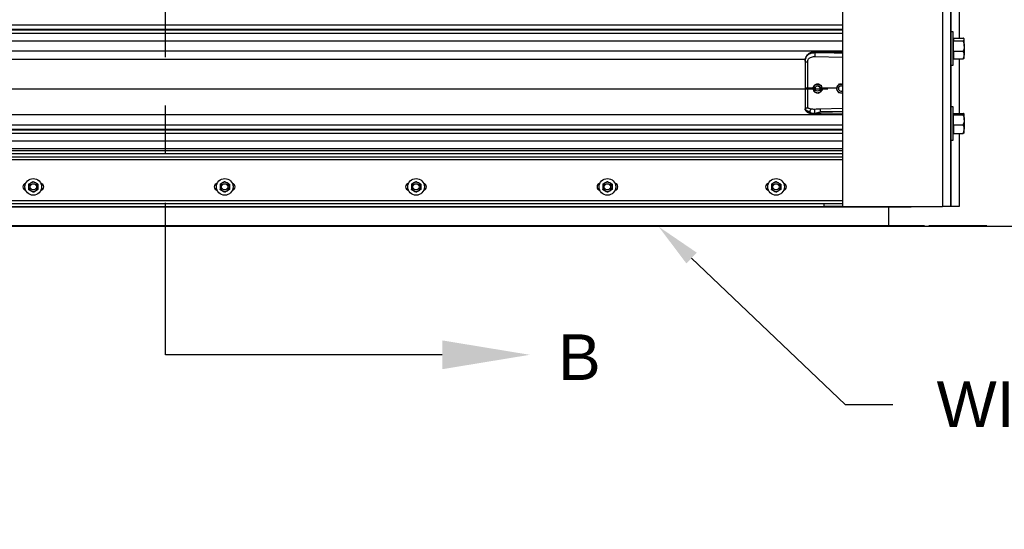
# Model space of a CAD drawing. Header units: inches. Extents: x 170 to 284, y 215 to 248.
# Tile 375 of 656: x 204.84 to 206.87, y 219.47 to 220.52. Entities that reach past the tile are written whole.
import ezdxf
from ezdxf import colors
from ezdxf.entities.mleader import LeaderData, LeaderLine
from ezdxf.math import Vec2, Vec3

# ---------------------------------------------------------------- set-up
doc = ezdxf.new("R2010")
doc.units = ezdxf.units.IN
doc.header["$LTSCALE"] = 0.25
doc.header["$MEASUREMENT"] = 0
doc.linetypes.add('CENTER', pattern=[2, 1.25, -0.25, 0.25, -0.25])
for name, color, linetype in [('ANNOTATIONS', 1, 'Continuous'), ('LH FRONT OF HOOD', 7, 'Continuous'), ('RH FRONT OF HOOD', 7, 'Continuous'), ('SECTION CUTS', 6, 'CENTER')]:
    doc.layers.add(name, color=color, linetype=linetype)
doc.styles.add('ARIAL', font='arial.ttf', dxfattribs={"height": 0.09375})
doc.styles.get("Standard").update_dxf_attribs({"font": 'romans.shx'})

msp = doc.modelspace()

# ---------------------------------------------------------------- linework, layer by layer
at = {"layer": 'LH FRONT OF HOOD'}
msp.add_line((208.44568, 220.09171), (200.70953, 220.09171), dxfattribs=at)
at = {"layer": 'RH FRONT OF HOOD'}
for p, q in [((206.75521, 220.1328), (206.7598, 224.39343)), ((206.73809, 224.34448), (206.73809, 220.1328)), ((206.75521, 224.34876), (206.75521, 220.1328)), ((206.53264, 224.33325), (206.53264, 220.1328)), ((206.77233, 220.59046), (206.77233, 220.47959)), ((202.50032, 220.50658), (206.53264, 220.50658)), ((206.53264, 220.4971), (202.50032, 220.4971)), ((202.50032, 220.49646), (206.53264, 220.49646)), ((206.76028, 220.49234), (206.75521, 220.49234)), ((206.76028, 220.4581), (206.76028, 220.49234)), ((202.50032, 220.48944), (206.53264, 220.48944)), ((202.50032, 220.47376), (206.53264, 220.47376)), ((206.76083, 220.47736), (206.76028, 220.47736)), ((206.76083, 220.47959), (206.76083, 220.47669)), ((206.76083, 220.47959), (206.78048, 220.47959)), ((206.76083, 220.47669), (206.76083, 220.47379)), ((206.76083, 220.46304), (206.76083, 220.47379)), ((206.76083, 220.47379), (206.78048, 220.47379)), ((206.78305, 220.47736), (206.78244, 220.47807)), ((206.78305, 220.47669), (206.78305, 220.47736)), ((206.78305, 220.46304), (206.78305, 220.47669)), ((202.50032, 220.45337), (206.53264, 220.45337)), ((206.4758, 220.44916), (206.4758, 220.44957)), ((206.76028, 220.42385), (206.76028, 220.4581)), ((206.76083, 220.45229), (206.76083, 220.46304)), ((206.76083, 220.45229), (206.76083, 220.44445)), ((206.76083, 220.45229), (206.78048, 220.45229)), ((206.78305, 220.46304), (206.78305, 220.44445)), ((202.57687, 220.43629), (206.45609, 220.43629)), ((206.4556, 220.43223), (206.4556, 220.43175)), ((206.4757, 220.44137), (206.53264, 220.44016)), ((206.53264, 220.44862), (206.4758, 220.44916)), ((206.76028, 220.43883), (206.76083, 220.43883)), ((206.76083, 220.44445), (206.76083, 220.4366)), ((206.76083, 220.4366), (206.78048, 220.4366)), ((206.77233, 220.4366), (206.77233, 220.32451)), ((206.78244, 220.43812), (206.78305, 220.43883)), ((206.78305, 220.43883), (206.78305, 220.44445)), ((206.75521, 220.42385), (206.76028, 220.42385)), ((202.53049, 220.3749), (206.50248, 220.3749)), ((206.47197, 220.37671), (206.46106, 220.37682)), ((206.47186, 220.37865), (206.47186, 220.37865)), ((206.47197, 220.37671), (206.47197, 220.37671)), ((206.47593, 220.37564), (206.47593, 220.37564)), ((206.47917, 220.3853), (206.47917, 220.3853)), ((206.48663, 220.37564), (206.48663, 220.37564)), ((206.48859, 220.3823), (206.48859, 220.3823)), ((206.49041, 220.37654), (206.48986, 220.37648)), ((206.49031, 220.37442), (206.49041, 220.37654)), ((206.49041, 220.37654), (206.49041, 220.37654)), ((206.51964, 220.37626), (206.49041, 220.37654)), ((206.4907, 220.37265), (206.4907, 220.37264)), ((206.51963, 220.37628), (206.51963, 220.37629)), ((206.52414, 220.37564), (206.52414, 220.37564)), ((206.52512, 220.38451), (206.52512, 220.38451)), ((206.52616, 220.38444), (206.52512, 220.38451)), ((206.52894, 220.3671), (206.53264, 220.36686)), ((206.4556, 220.33469), (206.4556, 220.33416)), ((206.45594, 220.33218), (206.4556, 220.33416)), ((206.53264, 220.33449), (206.48671, 220.33316)), ((206.76028, 220.33825), (206.75521, 220.33825)), ((206.76028, 220.30401), (206.76028, 220.33825)), ((202.50032, 220.32252), (206.53264, 220.32252)), ((206.76083, 220.32327), (206.76028, 220.32327)), ((206.76083, 220.32451), (206.76083, 220.32312)), ((206.76083, 220.32451), (206.78048, 220.32451)), ((206.76083, 220.32312), (206.76083, 220.32172)), ((206.76083, 220.31147), (206.76083, 220.32172)), ((206.76083, 220.32172), (206.78048, 220.32172)), ((206.76083, 220.30122), (206.76083, 220.31147)), ((206.78305, 220.32327), (206.78287, 220.32348)), ((206.78305, 220.32312), (206.78305, 220.32327)), ((206.78305, 220.31147), (206.78305, 220.32312)), ((206.78305, 220.31147), (206.78305, 220.29236)), ((202.50032, 220.30114), (206.53264, 220.30114)), ((206.53264, 220.29165), (202.50032, 220.29165)), ((202.50032, 220.29101), (206.53264, 220.29101)), ((206.76028, 220.26977), (206.76028, 220.30401)), ((206.76083, 220.30122), (206.76083, 220.29236)), ((206.76083, 220.30122), (206.78048, 220.30122)), ((206.76083, 220.29236), (206.76083, 220.28351)), ((206.78305, 220.28475), (206.78305, 220.29236)), ((202.50032, 220.28399), (206.53264, 220.28399)), ((202.50032, 220.26831), (206.53264, 220.26831)), ((206.75521, 220.26977), (206.76028, 220.26977)), ((206.76028, 220.28475), (206.76083, 220.28475)), ((206.76083, 220.28351), (206.78048, 220.28351)), ((206.77233, 220.28351), (206.77233, 220.1328)), ((206.78287, 220.28454), (206.78305, 220.28475)), ((206.53264, 220.25192), (202.50032, 220.25192)), ((206.53264, 220.24733), (202.50032, 220.24733)), ((206.53264, 220.24114), (202.50032, 220.24114)), ((202.50032, 220.23553), (206.53264, 220.23553)), ((206.53264, 220.22911), (202.50032, 220.22911)), ((202.50032, 220.14564), (206.53264, 220.14564)), ((206.67368, 220.13199), (202.35929, 220.13199)), ((202.49197, 220.1328), (206.541, 220.1328)), ((202.50032, 220.13922), (206.53264, 220.13922)), ((206.49412, 220.13924), (206.53264, 220.13924)), ((206.49412, 220.13922), (206.49412, 220.13924)), ((206.49412, 220.13922), (206.49412, 220.1328)), ((206.53264, 220.1328), (206.49412, 220.1328)), ((206.53264, 220.1328), (206.73809, 220.1328)), ((206.62681, 220.1328), (206.62681, 220.13199)), ((206.62681, 220.13199), (206.62681, 220.09358)), ((206.75521, 220.1328), (206.73809, 220.1328)), ((206.77233, 220.1328), (206.75521, 220.1328)), ((206.67368, 220.09358), (202.35929, 220.09358)), ((206.67368, 220.09243), (202.35929, 220.09243)), ((206.67368, 220.09171), (202.35929, 220.09171)), ((206.62899, 220.09358), (202.50249, 220.09358)), ((206.70147, 220.09358), (206.58211, 220.09358)), ((206.62001, 220.09358), (206.61149, 220.09358)), ((206.62002, 220.09358), (206.62001, 220.09358)), ((206.62681, 220.09358), (206.62681, 220.09243)), ((206.62681, 220.09243), (206.62681, 220.09171)), ((206.82936, 220.09358), (206.71, 220.09358))]:
    msp.add_line(p, q, dxfattribs=at)
at = {"layer": 'RH FRONT OF HOOD', "flags": 128}
msp.add_lwpolyline([(206.4556, 220.43175), (206.4557, 220.43145), (206.45601, 220.43117), (206.45651, 220.4309), (206.45719, 220.43067), (206.45801, 220.43048), (206.45896, 220.43033), (206.45998, 220.43024), (206.46106, 220.4302)], dxfattribs=at)
at = {"layer": 'RH FRONT OF HOOD'}
for centre, radius in [((206.48128, 220.37564), 0.00535), ((204.86746, 220.17346), 0.01712), ((205.26123, 220.17346), 0.01712), ((205.65501, 220.17346), 0.01712), ((206.04878, 220.17346), 0.01712), ((206.39568, 220.17346), 0.01712), ((204.86746, 220.17346), 0.00642), ((205.26123, 220.17346), 0.00642), ((205.65501, 220.17346), 0.00642), ((206.04878, 220.17346), 0.00642), ((206.39568, 220.17346), 0.00642)]:
    msp.add_circle(centre, radius, dxfattribs=at)
for centre, radius, start, end in [((206.48128, 220.37564), 0.00856, 132.32794, 192.32794), ((206.48128, 220.37564), 0.00856, 192.32794, 252.32794), ((206.48128, 220.37564), 0.00856, 72.32794, 132.32794), ((206.48128, 220.37564), 0.00535, 0, 180), ((206.48128, 220.37564), 0.00856, 252.32794, 312.32794), ((206.48128, 220.37564), 0.00856, 12.32794, 72.32794), ((206.48128, 220.37564), 0.00856, 312.32794, 12.32794), ((206.52949, 220.37564), 0.00856, 146.29353, 206.29354), ((206.52949, 220.37564), 0.00856, 206.29354, 266.29354), ((206.52949, 220.37564), 0.00856, 86.29354, 146.29353), ((206.52949, 220.37564), 0.00535, 53.9281, 180), ((206.52949, 220.37564), 0.00535, 53.9281, 306.0719), ((206.52949, 220.37564), 0.00856, 68.40768, 86.29354), ((206.52949, 220.37564), 0.00856, 266.29354, 291.59232), ((204.85355, 220.17346), 0.00749, 102.05152, 257.94848), ((204.86746, 220.17346), 0.00962, 120, 180), ((204.86746, 220.17346), 0.00962, 180, 240), ((204.86746, 220.17346), 0.00962, 60, 120), ((204.86746, 220.17346), 0.00962, 0, 60), ((204.86746, 220.17346), 0.00962, 300, 0), ((204.88137, 220.17346), 0.00749, 282.05152, 77.94848), ((205.24732, 220.17346), 0.00749, 102.05152, 257.94848), ((205.26123, 220.17346), 0.00962, 120, 180), ((205.26123, 220.17346), 0.00962, 180, 240), ((205.26123, 220.17346), 0.00962, 60, 120), ((205.26123, 220.17346), 0.00962, 0, 60), ((205.26123, 220.17346), 0.00962, 300, 0), ((205.27514, 220.17346), 0.00749, 282.05152, 77.94848), ((205.64109, 220.17346), 0.00749, 102.05152, 257.94848), ((205.65501, 220.17346), 0.00962, 120, 180), ((205.65501, 220.17346), 0.00962, 180, 240), ((205.65501, 220.17346), 0.00962, 60, 120), ((205.65501, 220.17346), 0.00962, 0, 60), ((205.65501, 220.17346), 0.00962, 300, 0), ((205.66892, 220.17346), 0.00749, 282.05152, 77.94848), ((206.03487, 220.17346), 0.00749, 102.05152, 257.94848), ((206.04878, 220.17346), 0.00962, 120, 180), ((206.04878, 220.17346), 0.00962, 180, 240), ((206.04878, 220.17346), 0.00962, 60, 120), ((206.04878, 220.17346), 0.00962, 0, 60), ((206.04878, 220.17346), 0.00962, 300, 0), ((206.06269, 220.17346), 0.00749, 282.05152, 77.94848), ((206.38177, 220.17346), 0.00749, 102.05152, 257.94848), ((206.39568, 220.17346), 0.00962, 120, 180), ((206.39568, 220.17346), 0.00962, 180, 240), ((206.39568, 220.17346), 0.00962, 60, 120), ((206.39568, 220.17346), 0.00962, 0, 60), ((206.39568, 220.17346), 0.00962, 300, 0), ((206.40959, 220.17346), 0.00749, 282.05152, 77.94848), ((204.86746, 220.17346), 0.00962, 240, 300), ((205.26123, 220.17346), 0.00962, 240, 300), ((205.65501, 220.17346), 0.00962, 240, 300), ((206.04878, 220.17346), 0.00962, 240, 300), ((206.39568, 220.17346), 0.00962, 240, 300)]:
    msp.add_arc(centre, radius, start, end, dxfattribs=at)
for points, knots in [([(206.78305, 220.47669), (206.78295, 220.47709), (206.78275, 220.47792), (206.7816, 220.47888), (206.78073, 220.47943), (206.78048, 220.47959)], [0, 0, 0, 0, 0.4062906, 0.8272664, 1, 1, 1, 1]), ([(206.78048, 220.47379), (206.78116, 220.47424), (206.78253, 220.47516), (206.78305, 220.47616), (206.78305, 220.47668), (206.78305, 220.47669)], [0, 0, 0, 0, 0.4843414, 0.9863277, 1, 1, 1, 1]), ([(206.78048, 220.47379), (206.78086, 220.47288), (206.78177, 220.47073), (206.78281, 220.46714), (206.78297, 220.46442), (206.78305, 220.46304)], [0, 0, 0, 0, 0.2654599, 0.6280765, 1, 1, 1, 1]), ([(206.4556, 220.43223), (206.45566, 220.43359), (206.45578, 220.43615), (206.45675, 220.43964), (206.45804, 220.44206), (206.4594, 220.44376), (206.46049, 220.4448), (206.46155, 220.44563), (206.46254, 220.44629), (206.46377, 220.44698), (206.46536, 220.44771), (206.46803, 220.44862), (206.47156, 220.44938), (206.47447, 220.44951), (206.4758, 220.44957)], [0, 0, 0, 0, 0.1307157, 0.246761, 0.3577928, 0.4170972, 0.4791482, 0.5177152, 0.5590897, 0.6032945, 0.6633485, 0.7353692, 0.8792083, 1, 1, 1, 1]), ([(206.47582, 220.45066), (206.47482, 220.45062), (206.47292, 220.45055), (206.46962, 220.45002), (206.46639, 220.44913), (206.46364, 220.44782), (206.46166, 220.4465), (206.46001, 220.44506), (206.4587, 220.44347), (206.45762, 220.44171), (206.45677, 220.4398), (206.45602, 220.43729), (206.45581, 220.43535), (206.45569, 220.43428)], [0, 0, 0, 0, 0.0977474, 0.1851608, 0.3306121, 0.4364671, 0.5083183, 0.5850062, 0.671976, 0.7307949, 0.8036787, 0.8915444, 1, 1, 1, 1]), ([(206.47582, 220.45065), (206.47581, 220.45065), (206.47581, 220.45066), (206.4758, 220.45055), (206.4758, 220.45026), (206.4758, 220.44984), (206.4758, 220.44957)], [0, 0, 0, 0, 0.0978764, 0.3353863, 0.5679607, 1, 1, 1, 1]), ([(206.4758, 220.44957), (206.4821, 220.44961), (206.49534, 220.44969), (206.51429, 220.44951), (206.52693, 220.44929), (206.53264, 220.44919)], [0, 0, 0, 0, 0.3326703, 0.6984356, 1, 1, 1, 1]), ([(206.53264, 220.45074), (206.52974, 220.45076), (206.51912, 220.45081), (206.50017, 220.45085), (206.48413, 220.45073), (206.47582, 220.45066)], [0, 0, 0, 0, 0.1530456, 0.5610439, 1, 1, 1, 1]), ([(206.78305, 220.46304), (206.78305, 220.46279), (206.78303, 220.46118), (206.78261, 220.45818), (206.78158, 220.45486), (206.78075, 220.45293), (206.78048, 220.45229)], [0, 0, 0, 0, 0.0665323, 0.4352826, 0.8145508, 1, 1, 1, 1]), ([(206.78305, 220.44445), (206.78295, 220.44555), (206.78275, 220.44778), (206.7816, 220.45038), (206.78073, 220.45186), (206.78048, 220.45229)], [0, 0, 0, 0, 0.4062906, 0.8272664, 1, 1, 1, 1]), ([(206.4758, 220.44916), (206.47458, 220.44912), (206.47215, 220.44906), (206.46881, 220.44844), (206.46585, 220.44749), (206.46331, 220.44628), (206.46108, 220.44473), (206.4592, 220.44289), (206.45772, 220.44076), (206.45655, 220.43819), (206.45576, 220.43514), (206.45565, 220.43288), (206.4556, 220.43175)], [0, 0, 0, 0, 0.1111704, 0.2223362, 0.3162781, 0.4102081, 0.5024031, 0.5945791, 0.6845432, 0.7745043, 0.8871807, 1, 1, 1, 1]), ([(206.4556, 220.43175), (206.4556, 220.42812), (206.4556, 220.42085), (206.4556, 220.40976), (206.4556, 220.39858), (206.4556, 220.38761), (206.4556, 220.38037), (206.4556, 220.37689)], [0, 0, 0, 0, 0.2027568, 0.4061036, 0.6088604, 0.8122072, 1, 1, 1, 1]), ([(206.46106, 220.4302), (206.46113, 220.43152), (206.4612, 220.43285), (206.46148, 220.43413), (206.46148, 220.43413)], [0, 0, 0, 0, 0.99998044, 1, 1, 1, 1]), ([(206.46106, 220.37682), (206.46106, 220.37682), (206.46106, 220.3802), (206.46106, 220.38725), (206.46106, 220.39792), (206.46106, 220.4088), (206.46106, 220.41959), (206.46106, 220.42666), (206.46106, 220.4302)], [0, 0, 0, 0, 0.0000014, 0.1877923, 0.390844, 0.5938956, 0.7969478, 1, 1, 1, 1]), ([(206.46148, 220.43413), (206.46148, 220.43413), (206.46159, 220.43449), (206.46208, 220.4359), (206.46362, 220.4381), (206.46669, 220.44), (206.4708, 220.44121), (206.47395, 220.44131), (206.4757, 220.44137)], [0, 0, 0, 0, 0.0000045, 0.0650947, 0.2616701, 0.4753105, 0.7093657, 1, 1, 1, 1]), ([(206.4758, 220.44916), (206.47577, 220.44858), (206.47573, 220.44739), (206.47569, 220.44516), (206.47568, 220.44298), (206.47569, 220.44189), (206.4757, 220.44137)], [0, 0, 0, 0, 0.2406941, 0.5, 0.7593059, 1, 1, 1, 1]), ([(206.78048, 220.4366), (206.78116, 220.43782), (206.78253, 220.44031), (206.78305, 220.44302), (206.78305, 220.44441), (206.78305, 220.44445)], [0, 0, 0, 0, 0.4843414, 0.9863277, 1, 1, 1, 1]), ([(206.78241, 220.43814), (206.78206, 220.43779), (206.78155, 220.43726), (206.78074, 220.43676), (206.78048, 220.4366)], [0, 0, 0, 0, 0.6817111, 1, 1, 1, 1]), ([(206.4556, 220.37689), (206.4556, 220.37385), (206.4556, 220.36767), (206.4556, 220.35889), (206.4556, 220.35072), (206.4556, 220.34414), (206.4556, 220.33875), (206.4556, 220.33605), (206.4556, 220.33469)], [0, 0, 0, 0, 0.1870908, 0.3803918, 0.5558756, 0.7364481, 0.8671953, 1, 1, 1, 1]), ([(206.46106, 220.33613), (206.46106, 220.33639), (206.46106, 220.33796), (206.46106, 220.34139), (206.46106, 220.347), (206.46106, 220.35344), (206.46106, 220.36066), (206.46106, 220.36854), (206.46106, 220.37406), (206.46106, 220.37682), (206.46106, 220.37682)], [0, 0, 0, 0, 0.0315585, 0.1891461, 0.3467339, 0.5043278, 0.6619227, 0.8309601, 0.9999983, 1, 1, 1, 1]), ([(206.47186, 220.37865), (206.47237, 220.37911), (206.47339, 220.38004), (206.47464, 220.38118), (206.47535, 220.38183), (206.47552, 220.38198)], [0, 0, 0, 0, 0.4299704, 0.8700602, 1, 1, 1, 1]), ([(206.47186, 220.37865), (206.47237, 220.37911), (206.47339, 220.38004), (206.47464, 220.38117), (206.47535, 220.38182), (206.47552, 220.38197)], [0, 0, 0, 0, 0.42997044, 0.8700602, 1, 1, 1, 1]), ([(206.47292, 220.37382), (206.47265, 220.37506), (206.47229, 220.37672), (206.47195, 220.37826), (206.47186, 220.37865)], [0, 0, 0, 0, 0.74977338, 1, 1, 1, 1]), ([(206.47197, 220.37671), (206.47194, 220.37626), (206.47183, 220.37482), (206.47225, 220.37266), (206.4732, 220.3713), (206.47359, 220.37075)], [0, 0, 0, 0, 0.2156617, 0.681463, 1, 1, 1, 1]), ([(206.47789, 220.38414), (206.47776, 220.38411), (206.47661, 220.38385), (206.47485, 220.38239), (206.47323, 220.38078), (206.4729, 220.37967), (206.47287, 220.37956)], [0, 0, 0, 0, 0.0593147, 0.5052767, 0.9497204, 1, 1, 1, 1]), ([(206.47397, 220.36899), (206.47383, 220.36966), (206.47353, 220.37101), (206.47317, 220.37266), (206.47297, 220.3736), (206.47292, 220.37382)], [0, 0, 0, 0, 0.4299704, 0.8700602, 1, 1, 1, 1]), ([(206.47397, 220.36899), (206.47437, 220.36886), (206.47588, 220.36838), (206.47749, 220.36787), (206.47868, 220.36749)], [0, 0, 0, 0, 0.2643068, 1, 1, 1, 1]), ([(206.47552, 220.38198), (206.47646, 220.38283), (206.47771, 220.38397), (206.47888, 220.38504), (206.47917, 220.3853)], [0, 0, 0, 0, 0.7497734, 1, 1, 1, 1]), ([(206.47552, 220.38197), (206.47646, 220.38283), (206.47771, 220.38397), (206.47888, 220.38504), (206.47917, 220.3853)], [0, 0, 0, 0, 0.74977338, 1, 1, 1, 1]), ([(206.47917, 220.3853), (206.47957, 220.38517), (206.48107, 220.3847), (206.48269, 220.38418), (206.48388, 220.3838)], [0, 0, 0, 0, 0.2643068, 1, 1, 1, 1]), ([(206.47917, 220.3853), (206.47957, 220.38518), (206.48107, 220.3847), (206.48269, 220.38418), (206.48388, 220.3838)], [0, 0, 0, 0, 0.2643068, 1, 1, 1, 1]), ([(206.48654, 220.38295), (206.48619, 220.38324), (206.48502, 220.38419), (206.48297, 220.38476), (206.4814, 220.38476), (206.48086, 220.38476)], [0, 0, 0, 0, 0.2255169, 0.7355557, 1, 1, 1, 1]), ([(206.48705, 220.36932), (206.48611, 220.36846), (206.48485, 220.36732), (206.48368, 220.36625), (206.48339, 220.36599)], [0, 0, 0, 0, 0.74977338, 1, 1, 1, 1]), ([(206.48388, 220.3838), (206.48407, 220.38374), (206.48552, 220.38328), (206.48712, 220.38277), (206.48845, 220.38235), (206.48859, 220.3823)], [0, 0, 0, 0, 0.1156469, 0.9045343, 1, 1, 1, 1]), ([(206.48388, 220.3838), (206.48407, 220.38374), (206.48552, 220.38328), (206.48712, 220.38277), (206.48845, 220.38235), (206.48859, 220.3823)], [0, 0, 0, 0, 0.1156469, 0.9045343, 1, 1, 1, 1]), ([(206.48569, 220.36808), (206.4862, 220.36834), (206.4876, 220.36907), (206.48884, 220.3703), (206.48922, 220.37128), (206.48924, 220.37131)], [0, 0, 0, 0, 0.353696, 0.9777456, 1, 1, 1, 1]), ([(206.4907, 220.37264), (206.49019, 220.37218), (206.48917, 220.37125), (206.48792, 220.37011), (206.48721, 220.36946), (206.48705, 220.36932)], [0, 0, 0, 0, 0.4299704, 0.8700602, 1, 1, 1, 1]), ([(206.48859, 220.3823), (206.48874, 220.38163), (206.48903, 220.38028), (206.48939, 220.37863), (206.4896, 220.37769), (206.48964, 220.37747)], [0, 0, 0, 0, 0.42997044, 0.8700602, 1, 1, 1, 1]), ([(206.48859, 220.3823), (206.48874, 220.38163), (206.48903, 220.38028), (206.48939, 220.37863), (206.4896, 220.37769), (206.48964, 220.37747)], [0, 0, 0, 0, 0.42997044, 0.8700602, 1, 1, 1, 1]), ([(206.49041, 220.37654), (206.49041, 220.37654), (206.49031, 220.37751), (206.49005, 220.3789), (206.48925, 220.37999), (206.48903, 220.38029)], [0, 0, 0, 0, 0.00002, 0.7272643, 1, 1, 1, 1]), ([(206.48964, 220.37747), (206.48992, 220.37623), (206.49028, 220.37457), (206.49062, 220.37303), (206.4907, 220.37265)], [0, 0, 0, 0, 0.7497734, 1, 1, 1, 1]), ([(206.48964, 220.37747), (206.48992, 220.37623), (206.49028, 220.37457), (206.49062, 220.37303), (206.4907, 220.37264)], [0, 0, 0, 0, 0.7497734, 1, 1, 1, 1]), ([(206.52237, 220.3804), (206.52167, 220.37934), (206.52072, 220.37793), (206.51985, 220.37661), (206.51963, 220.37629)], [0, 0, 0, 0, 0.7497734, 1, 1, 1, 1]), ([(206.52237, 220.38039), (206.52167, 220.37934), (206.52072, 220.37793), (206.51985, 220.37661), (206.51963, 220.37628)], [0, 0, 0, 0, 0.7497734, 1, 1, 1, 1]), ([(206.52182, 220.37185), (206.52173, 220.37203), (206.52105, 220.3734), (206.52031, 220.3749), (206.5197, 220.37615), (206.51963, 220.37628)], [0, 0, 0, 0, 0.1156469, 0.9045343, 1, 1, 1, 1]), ([(206.52057, 220.37439), (206.52061, 220.37393), (206.52076, 220.37253), (206.52161, 220.37093), (206.52254, 220.37013), (206.52277, 220.36993)], [0, 0, 0, 0, 0.27167003, 0.8211147, 1, 1, 1, 1]), ([(206.52377, 220.3825), (206.52345, 220.38228), (206.5223, 220.38149), (206.52121, 220.37989), (206.52091, 220.37849), (206.52082, 220.37807)], [0, 0, 0, 0, 0.2125143, 0.7670632, 1, 1, 1, 1]), ([(206.52401, 220.36742), (206.52382, 220.3678), (206.52312, 220.36921), (206.52237, 220.37073), (206.52182, 220.37185)], [0, 0, 0, 0, 0.2643068, 1, 1, 1, 1]), ([(206.52512, 220.38451), (206.52474, 220.38394), (206.52397, 220.38279), (206.52303, 220.38138), (206.52249, 220.38058), (206.52237, 220.38039)], [0, 0, 0, 0, 0.4299704, 0.8700602, 1, 1, 1, 1]), ([(206.52512, 220.38451), (206.52474, 220.38394), (206.52397, 220.38279), (206.52303, 220.38138), (206.52249, 220.38058), (206.52237, 220.3804)], [0, 0, 0, 0, 0.4299704, 0.8700602, 1, 1, 1, 1]), ([(206.53005, 220.38419), (206.52878, 220.38427), (206.52708, 220.38438), (206.52551, 220.38448), (206.52512, 220.38451)], [0, 0, 0, 0, 0.7497734, 1, 1, 1, 1]), ([(206.53212, 220.38405), (206.53146, 220.38425), (206.53019, 220.38464), (206.52862, 220.38466), (206.52784, 220.3844), (206.52767, 220.38434)], [0, 0, 0, 0, 0.45654213, 0.87750206, 1, 1, 1, 1]), ([(206.53264, 220.38402), (206.532, 220.38406), (206.53114, 220.38412), (206.53027, 220.38417), (206.53005, 220.38419)], [0, 0, 0, 0, 0.7486223, 1, 1, 1, 1]), ([(206.47613, 220.3683), (206.47621, 220.36823), (206.47709, 220.3675), (206.47866, 220.36702), (206.48009, 220.36694), (206.48049, 220.36691)], [0, 0, 0, 0, 0.0674096, 0.7415101, 1, 1, 1, 1]), ([(206.47868, 220.36749), (206.47887, 220.36743), (206.48033, 220.36696), (206.48193, 220.36646), (206.48325, 220.36603), (206.48339, 220.36599)], [0, 0, 0, 0, 0.1156469, 0.9045343, 1, 1, 1, 1]), ([(206.52401, 220.36742), (206.52469, 220.36738), (206.52607, 220.36729), (206.52776, 220.36718), (206.52872, 220.36712), (206.52894, 220.3671)], [0, 0, 0, 0, 0.4299704, 0.8700602, 1, 1, 1, 1]), ([(206.4556, 220.33469), (206.4556, 220.33469), (206.4556, 220.33468), (206.45561, 220.33458), (206.45571, 220.3345), (206.45579, 220.33443)], [0, 0, 0, 0, 0.0119349, 0.118982, 1, 1, 1, 1]), ([(206.45579, 220.33444), (206.45607, 220.33372), (206.45664, 220.33224), (206.45869, 220.3304), (206.46168, 220.32885), (206.4644, 220.32822), (206.4658, 220.3279)], [0, 0, 0, 0, 0.23052578, 0.47348783, 0.72973795, 1, 1, 1, 1]), ([(206.4558, 220.33444), (206.45585, 220.33443), (206.45595, 220.33442), (206.45624, 220.3346), (206.45671, 220.33493), (206.45758, 220.33551), (206.45906, 220.33613), (206.4604, 220.33613), (206.46106, 220.33613)], [0, 0, 0, 0, 0.1136769, 0.2333502, 0.3620694, 0.5019164, 0.7557449, 1, 1, 1, 1]), ([(206.4658, 220.3279), (206.46526, 220.32796), (206.46395, 220.3281), (206.46255, 220.32832), (206.4616, 220.32852), (206.46036, 220.3288), (206.45868, 220.32936), (206.45686, 220.33049), (206.45625, 220.3316), (206.45594, 220.33218)], [0, 0, 0, 0, 0.1091879, 0.2608187, 0.3077984, 0.3355236, 0.5627887, 0.774954, 1, 1, 1, 1]), ([(206.45596, 220.33213), (206.45615, 220.33155), (206.4565, 220.33044), (206.45751, 220.32903), (206.45864, 220.32795), (206.45979, 220.32715), (206.46084, 220.3266), (206.46178, 220.32618), (206.46303, 220.32572), (206.46497, 220.32516), (206.46785, 220.3246), (206.47158, 220.32417), (206.47437, 220.32411), (206.47585, 220.32407)], [0, 0, 0, 0, 0.098431, 0.1848218, 0.2573083, 0.3158871, 0.372274, 0.4121401, 0.4615924, 0.5575877, 0.682876, 0.8303179, 1, 1, 1, 1]), ([(206.46789, 220.3333), (206.46652, 220.33359), (206.46444, 220.33403), (206.46226, 220.33507), (206.46146, 220.33577), (206.46106, 220.33613)], [0, 0, 0, 0, 0.49019898, 0.74388466, 1, 1, 1, 1]), ([(206.4658, 220.3279), (206.46583, 220.32843), (206.46588, 220.32954), (206.46636, 220.3312), (206.46706, 220.33258), (206.46762, 220.33307), (206.46789, 220.3333)], [0, 0, 0, 0, 0.2407679, 0.5, 0.7592321, 1, 1, 1, 1]), ([(206.47572, 220.33289), (206.47437, 220.33289), (206.47167, 220.33287), (206.46916, 220.33316), (206.46791, 220.3333)], [0, 0, 0, 0, 0.5003922, 1, 1, 1, 1]), ([(206.47581, 220.32532), (206.47579, 220.32556), (206.47576, 220.32607), (206.47571, 220.32708), (206.47568, 220.32827), (206.47565, 220.32954), (206.47565, 220.33074), (206.47566, 220.33174), (206.47569, 220.33248), (206.47571, 220.33276), (206.47572, 220.33289)], [0, 0, 0, 0, 0.1098512, 0.2317256, 0.3631777, 0.5, 0.6368223, 0.7682744, 0.8901488, 1, 1, 1, 1]), ([(206.48671, 220.33316), (206.48488, 220.33311), (206.48121, 220.33301), (206.47755, 220.33293), (206.47572, 220.33289)], [0, 0, 0, 0, 0.4999798, 1, 1, 1, 1]), ([(206.48671, 220.33316), (206.4867, 220.33292), (206.48669, 220.33255), (206.48669, 220.33169), (206.4867, 220.33091), (206.48671, 220.33005), (206.48674, 220.32889), (206.48677, 220.32805), (206.48678, 220.3275)], [0, 0, 0, 0, 0.2394508, 0.3683426, 0.4999696, 0.6316011, 0.7605056, 1, 1, 1, 1]), ([(206.48678, 220.3275), (206.49068, 220.3276), (206.49895, 220.32781), (206.51207, 220.32809), (206.52301, 220.3283), (206.53003, 220.32843), (206.5322, 220.32847), (206.53264, 220.32848)], [0, 0, 0, 0, 0.2551597, 0.5410706, 0.8577349, 0.9712885, 1, 1, 1, 1]), ([(206.4658, 220.3279), (206.46588, 220.32753), (206.46598, 220.32701), (206.46635, 220.32641), (206.46677, 220.32598), (206.46758, 220.32554), (206.46905, 220.32518), (206.47182, 220.32494), (206.47421, 220.32517), (206.47581, 220.32532)], [0, 0, 0, 0, 0.1001269, 0.1395859, 0.1897135, 0.2582343, 0.3697358, 0.5803479, 1, 1, 1, 1]), ([(206.47581, 220.32532), (206.47759, 220.32567), (206.47937, 220.32602), (206.48119, 220.32639), (206.48126, 220.3264), (206.4815, 220.32645), (206.48237, 220.32662), (206.48401, 220.32694), (206.48554, 220.3273), (206.48644, 220.32746), (206.48652, 220.32748)], [0, 0, 0, 0, 0.5022752, 0.5045791, 0.5086566, 0.5221306, 0.5703313, 0.7514263, 0.9786896, 1, 1, 1, 1]), ([(206.47585, 220.32409), (206.47585, 220.32409), (206.47585, 220.32402), (206.47584, 220.32421), (206.47582, 220.32454), (206.47581, 220.32497), (206.47581, 220.32526), (206.47581, 220.32532)], [0, 0, 0, 0, 0.0343673, 0.3245666, 0.621015, 0.9174633, 1, 1, 1, 1]), ([(206.47585, 220.32407), (206.48005, 220.32405), (206.48902, 220.324), (206.50337, 220.32396), (206.5181, 220.32394), (206.52806, 220.32393), (206.53264, 220.32393)], [0, 0, 0, 0, 0.2216322, 0.4741489, 0.7576484, 1, 1, 1, 1]), ([(206.53264, 220.32783), (206.53005, 220.3278), (206.52498, 220.32774), (206.51742, 220.32766), (206.50976, 220.32759), (206.50201, 220.32754), (206.49428, 220.3275), (206.48925, 220.3275), (206.48678, 220.3275)], [0, 0, 0, 0, 0.1699412, 0.33142487, 0.4948425, 0.67053111, 0.83891647, 1, 1, 1, 1]), ([(206.78305, 220.32312), (206.78295, 220.32331), (206.78275, 220.32371), (206.7816, 220.32417), (206.78073, 220.32444), (206.78048, 220.32451)], [0, 0, 0, 0, 0.4062906, 0.8272664, 1, 1, 1, 1]), ([(206.78048, 220.32172), (206.78116, 220.32194), (206.78253, 220.32238), (206.78305, 220.32286), (206.78305, 220.32311), (206.78305, 220.32312)], [0, 0, 0, 0, 0.48434141, 0.98632773, 1, 1, 1, 1]), ([(206.78048, 220.32172), (206.78086, 220.32086), (206.78177, 220.3188), (206.78281, 220.31538), (206.78297, 220.31279), (206.78305, 220.31147)], [0, 0, 0, 0, 0.2654599, 0.6280765, 1, 1, 1, 1]), ([(206.78305, 220.31147), (206.78305, 220.31124), (206.78303, 220.3097), (206.78261, 220.30684), (206.78158, 220.30367), (206.78075, 220.30183), (206.78048, 220.30122)], [0, 0, 0, 0, 0.0665323, 0.4352826, 0.8145508, 1, 1, 1, 1]), ([(206.78305, 220.29236), (206.78295, 220.2936), (206.78275, 220.29613), (206.7816, 220.29906), (206.78073, 220.30074), (206.78048, 220.30122)], [0, 0, 0, 0, 0.4062906, 0.8272664, 1, 1, 1, 1]), ([(206.78048, 220.28351), (206.78116, 220.28488), (206.78253, 220.28769), (206.78305, 220.29075), (206.78305, 220.29232), (206.78305, 220.29236)], [0, 0, 0, 0, 0.4843414, 0.9863277, 1, 1, 1, 1]), ([(206.7828, 220.2846), (206.78274, 220.2845), (206.78257, 220.28421), (206.78159, 220.28385), (206.78073, 220.28358), (206.78048, 220.28351)], [0, 0, 0, 0, 0.24555429, 0.78050188, 1, 1, 1, 1]), ([(204.85783, 220.17902), (204.85858, 220.17945), (204.8601, 220.18033), (204.86177, 220.18129), (204.86262, 220.18178), (204.86265, 220.1818)], [0, 0, 0, 0, 0.4839977, 0.9856214, 1, 1, 1, 1]), ([(204.85783, 220.17902), (204.85783, 220.17855), (204.85783, 220.17678), (204.85783, 220.17487), (204.85783, 220.17346)], [0, 0, 0, 0, 0.2661568, 1, 1, 1, 1]), ([(204.85783, 220.17346), (204.85783, 220.17334), (204.85783, 220.17179), (204.85783, 220.16988), (204.85783, 220.16824), (204.85783, 220.16791)], [0, 0, 0, 0, 0.0660449, 0.8129016, 1, 1, 1, 1]), ([(204.86265, 220.16513), (204.86197, 220.16552), (204.8606, 220.16631), (204.85901, 220.16723), (204.8581, 220.16776), (204.85783, 220.16791)], [0, 0, 0, 0, 0.4057211, 0.8260994, 1, 1, 1, 1]), ([(204.86265, 220.1818), (204.86332, 220.18219), (204.86469, 220.18298), (204.86628, 220.1839), (204.86719, 220.18442), (204.86746, 220.18458)], [0, 0, 0, 0, 0.4057211, 0.8260994, 1, 1, 1, 1]), ([(204.86746, 220.18458), (204.8682, 220.18414), (204.86973, 220.18326), (204.87139, 220.1823), (204.87224, 220.18181), (204.87227, 220.1818)], [0, 0, 0, 0, 0.4839977, 0.9856214, 1, 1, 1, 1]), ([(204.87227, 220.1818), (204.87294, 220.18141), (204.87431, 220.18062), (204.8759, 220.1797), (204.87681, 220.17917), (204.87708, 220.17902)], [0, 0, 0, 0, 0.4057211, 0.8260994, 1, 1, 1, 1]), ([(204.87708, 220.16791), (204.87633, 220.16748), (204.87481, 220.1666), (204.87315, 220.16564), (204.87229, 220.16515), (204.87227, 220.16513)], [0, 0, 0, 0, 0.4839977, 0.9856214, 1, 1, 1, 1]), ([(204.87708, 220.17902), (204.87708, 220.17855), (204.87708, 220.17678), (204.87708, 220.17487), (204.87708, 220.17346)], [0, 0, 0, 0, 0.2661568, 1, 1, 1, 1]), ([(204.87708, 220.17346), (204.87708, 220.17334), (204.87708, 220.17179), (204.87708, 220.16988), (204.87708, 220.16824), (204.87708, 220.16791)], [0, 0, 0, 0, 0.0660449, 0.8129016, 1, 1, 1, 1]), ([(205.25161, 220.17902), (205.25236, 220.17945), (205.25388, 220.18033), (205.25554, 220.18129), (205.2564, 220.18178), (205.25642, 220.1818)], [0, 0, 0, 0, 0.4839977, 0.9856214, 1, 1, 1, 1]), ([(205.25161, 220.17902), (205.25161, 220.17855), (205.25161, 220.17678), (205.25161, 220.17487), (205.25161, 220.17346)], [0, 0, 0, 0, 0.2661568, 1, 1, 1, 1]), ([(205.25161, 220.17346), (205.25161, 220.17334), (205.25161, 220.17179), (205.25161, 220.16988), (205.25161, 220.16824), (205.25161, 220.16791)], [0, 0, 0, 0, 0.0660449, 0.8129016, 1, 1, 1, 1]), ([(205.25642, 220.16513), (205.25575, 220.16552), (205.25438, 220.16631), (205.25278, 220.16723), (205.25188, 220.16776), (205.25161, 220.16791)], [0, 0, 0, 0, 0.4057211, 0.8260994, 1, 1, 1, 1]), ([(205.25642, 220.1818), (205.25709, 220.18219), (205.25846, 220.18298), (205.26006, 220.1839), (205.26096, 220.18442), (205.26123, 220.18458)], [0, 0, 0, 0, 0.4057211, 0.8260994, 1, 1, 1, 1]), ([(205.26123, 220.18458), (205.26198, 220.18414), (205.2635, 220.18326), (205.26516, 220.1823), (205.26602, 220.18181), (205.26604, 220.1818)], [0, 0, 0, 0, 0.4839977, 0.9856214, 1, 1, 1, 1]), ([(205.26604, 220.1818), (205.26671, 220.18141), (205.26808, 220.18062), (205.26968, 220.1797), (205.27059, 220.17917), (205.27085, 220.17902)], [0, 0, 0, 0, 0.4057211, 0.8260994, 1, 1, 1, 1]), ([(205.27085, 220.16791), (205.27011, 220.16748), (205.26858, 220.1666), (205.26692, 220.16564), (205.26607, 220.16515), (205.26604, 220.16513)], [0, 0, 0, 0, 0.4839977, 0.9856214, 1, 1, 1, 1]), ([(205.27085, 220.17902), (205.27085, 220.17855), (205.27085, 220.17678), (205.27085, 220.17487), (205.27085, 220.17346)], [0, 0, 0, 0, 0.2661568, 1, 1, 1, 1]), ([(205.27085, 220.17346), (205.27085, 220.17334), (205.27085, 220.17179), (205.27085, 220.16988), (205.27085, 220.16824), (205.27085, 220.16791)], [0, 0, 0, 0, 0.0660449, 0.8129016, 1, 1, 1, 1]), ([(205.64538, 220.17902), (205.64613, 220.17945), (205.64765, 220.18033), (205.64932, 220.18129), (205.65017, 220.18178), (205.65019, 220.1818)], [0, 0, 0, 0, 0.4839977, 0.9856214, 1, 1, 1, 1]), ([(205.64538, 220.17902), (205.64538, 220.17855), (205.64538, 220.17678), (205.64538, 220.17487), (205.64538, 220.17346)], [0, 0, 0, 0, 0.2661568, 1, 1, 1, 1]), ([(205.64538, 220.17346), (205.64538, 220.17334), (205.64538, 220.17179), (205.64538, 220.16988), (205.64538, 220.16824), (205.64538, 220.16791)], [0, 0, 0, 0, 0.0660449, 0.8129016, 1, 1, 1, 1]), ([(205.65019, 220.16513), (205.64952, 220.16552), (205.64815, 220.16631), (205.64656, 220.16723), (205.64565, 220.16776), (205.64538, 220.16791)], [0, 0, 0, 0, 0.4057211, 0.8260994, 1, 1, 1, 1]), ([(205.65019, 220.1818), (205.65087, 220.18219), (205.65224, 220.18298), (205.65383, 220.1839), (205.65474, 220.18442), (205.65501, 220.18458)], [0, 0, 0, 0, 0.4057211, 0.8260994, 1, 1, 1, 1]), ([(205.65501, 220.18458), (205.65575, 220.18414), (205.65727, 220.18326), (205.65894, 220.1823), (205.65979, 220.18181), (205.65982, 220.1818)], [0, 0, 0, 0, 0.4839977, 0.9856214, 1, 1, 1, 1]), ([(205.65982, 220.1818), (205.66049, 220.18141), (205.66186, 220.18062), (205.66345, 220.1797), (205.66436, 220.17917), (205.66463, 220.17902)], [0, 0, 0, 0, 0.4057211, 0.8260994, 1, 1, 1, 1]), ([(205.66463, 220.16791), (205.66388, 220.16748), (205.66236, 220.1666), (205.66069, 220.16564), (205.65984, 220.16515), (205.65982, 220.16513)], [0, 0, 0, 0, 0.4839977, 0.9856214, 1, 1, 1, 1]), ([(205.66463, 220.17902), (205.66463, 220.17855), (205.66463, 220.17678), (205.66463, 220.17487), (205.66463, 220.17346)], [0, 0, 0, 0, 0.2661568, 1, 1, 1, 1]), ([(205.66463, 220.17346), (205.66463, 220.17334), (205.66463, 220.17179), (205.66463, 220.16988), (205.66463, 220.16824), (205.66463, 220.16791)], [0, 0, 0, 0, 0.0660449, 0.8129016, 1, 1, 1, 1]), ([(206.03916, 220.17902), (206.03991, 220.17945), (206.04143, 220.18033), (206.04309, 220.18129), (206.04394, 220.18178), (206.04397, 220.1818)], [0, 0, 0, 0, 0.4839977, 0.9856214, 1, 1, 1, 1]), ([(206.03916, 220.17902), (206.03916, 220.17855), (206.03916, 220.17678), (206.03916, 220.17487), (206.03916, 220.17346)], [0, 0, 0, 0, 0.2661568, 1, 1, 1, 1]), ([(206.03916, 220.17346), (206.03916, 220.17334), (206.03916, 220.17179), (206.03916, 220.16988), (206.03916, 220.16824), (206.03916, 220.16791)], [0, 0, 0, 0, 0.0660449, 0.8129016, 1, 1, 1, 1]), ([(206.04397, 220.16513), (206.0433, 220.16552), (206.04193, 220.16631), (206.04033, 220.16723), (206.03942, 220.16776), (206.03916, 220.16791)], [0, 0, 0, 0, 0.4057211, 0.8260994, 1, 1, 1, 1]), ([(206.04397, 220.1818), (206.04464, 220.18219), (206.04601, 220.18298), (206.0476, 220.1839), (206.04851, 220.18442), (206.04878, 220.18458)], [0, 0, 0, 0, 0.4057211, 0.8260994, 1, 1, 1, 1]), ([(206.04878, 220.18458), (206.04953, 220.18414), (206.05105, 220.18326), (206.05271, 220.1823), (206.05357, 220.18181), (206.05359, 220.1818)], [0, 0, 0, 0, 0.4839977, 0.9856214, 1, 1, 1, 1]), ([(206.05359, 220.1818), (206.05426, 220.18141), (206.05563, 220.18062), (206.05723, 220.1797), (206.05814, 220.17917), (206.0584, 220.17902)], [0, 0, 0, 0, 0.4057211, 0.8260994, 1, 1, 1, 1]), ([(206.0584, 220.16791), (206.05765, 220.16748), (206.05613, 220.1666), (206.05447, 220.16564), (206.05361, 220.16515), (206.05359, 220.16513)], [0, 0, 0, 0, 0.4839977, 0.9856214, 1, 1, 1, 1]), ([(206.0584, 220.17902), (206.0584, 220.17855), (206.0584, 220.17678), (206.0584, 220.17487), (206.0584, 220.17346)], [0, 0, 0, 0, 0.2661568, 1, 1, 1, 1]), ([(206.0584, 220.17346), (206.0584, 220.17334), (206.0584, 220.17179), (206.0584, 220.16988), (206.0584, 220.16824), (206.0584, 220.16791)], [0, 0, 0, 0, 0.0660449, 0.8129016, 1, 1, 1, 1]), ([(206.38606, 220.17902), (206.3868, 220.17945), (206.38833, 220.18033), (206.38999, 220.18129), (206.39084, 220.18178), (206.39087, 220.1818)], [0, 0, 0, 0, 0.4839977, 0.9856214, 1, 1, 1, 1]), ([(206.38606, 220.17902), (206.38606, 220.17855), (206.38606, 220.17678), (206.38606, 220.17487), (206.38606, 220.17346)], [0, 0, 0, 0, 0.2661568, 1, 1, 1, 1]), ([(206.38606, 220.17346), (206.38606, 220.17334), (206.38606, 220.17179), (206.38606, 220.16988), (206.38606, 220.16824), (206.38606, 220.16791)], [0, 0, 0, 0, 0.0660449, 0.8129016, 1, 1, 1, 1]), ([(206.39087, 220.16513), (206.3902, 220.16552), (206.38883, 220.16631), (206.38723, 220.16723), (206.38632, 220.16776), (206.38606, 220.16791)], [0, 0, 0, 0, 0.40572113, 0.8260994, 1, 1, 1, 1]), ([(206.39087, 220.1818), (206.39154, 220.18219), (206.39291, 220.18298), (206.3945, 220.1839), (206.39541, 220.18442), (206.39568, 220.18458)], [0, 0, 0, 0, 0.4057211, 0.8260994, 1, 1, 1, 1]), ([(206.39568, 220.18458), (206.39643, 220.18414), (206.39795, 220.18326), (206.39961, 220.1823), (206.40047, 220.18181), (206.40049, 220.1818)], [0, 0, 0, 0, 0.4839977, 0.9856214, 1, 1, 1, 1]), ([(206.40049, 220.1818), (206.40116, 220.18141), (206.40253, 220.18062), (206.40413, 220.1797), (206.40503, 220.17917), (206.4053, 220.17902)], [0, 0, 0, 0, 0.4057211, 0.8260994, 1, 1, 1, 1]), ([(206.4053, 220.16791), (206.40455, 220.16748), (206.40303, 220.1666), (206.40137, 220.16564), (206.40051, 220.16515), (206.40049, 220.16513)], [0, 0, 0, 0, 0.4839977, 0.9856214, 1, 1, 1, 1]), ([(206.4053, 220.17902), (206.4053, 220.17855), (206.4053, 220.17678), (206.4053, 220.17487), (206.4053, 220.17346)], [0, 0, 0, 0, 0.2661568, 1, 1, 1, 1]), ([(206.4053, 220.17346), (206.4053, 220.17334), (206.4053, 220.17179), (206.4053, 220.16988), (206.4053, 220.16824), (206.4053, 220.16791)], [0, 0, 0, 0, 0.0660449, 0.8129016, 1, 1, 1, 1]), ([(204.86746, 220.16235), (204.86671, 220.16279), (204.86519, 220.16366), (204.86352, 220.16463), (204.86267, 220.16512), (204.86265, 220.16513)], [0, 0, 0, 0, 0.4839977, 0.9856214, 1, 1, 1, 1]), ([(204.87227, 220.16513), (204.87159, 220.16474), (204.87023, 220.16395), (204.86863, 220.16303), (204.86772, 220.16251), (204.86746, 220.16235)], [0, 0, 0, 0, 0.4057211, 0.8260994, 1, 1, 1, 1]), ([(205.26123, 220.16235), (205.26048, 220.16279), (205.25896, 220.16366), (205.2573, 220.16463), (205.25644, 220.16512), (205.25642, 220.16513)], [0, 0, 0, 0, 0.4839977, 0.9856214, 1, 1, 1, 1]), ([(205.26604, 220.16513), (205.26537, 220.16474), (205.264, 220.16395), (205.26241, 220.16303), (205.2615, 220.16251), (205.26123, 220.16235)], [0, 0, 0, 0, 0.4057211, 0.8260994, 1, 1, 1, 1]), ([(205.65501, 220.16235), (205.65426, 220.16279), (205.65274, 220.16366), (205.65107, 220.16463), (205.65022, 220.16512), (205.65019, 220.16513)], [0, 0, 0, 0, 0.4839977, 0.9856214, 1, 1, 1, 1]), ([(205.65982, 220.16513), (205.65914, 220.16474), (205.65777, 220.16395), (205.65618, 220.16303), (205.65527, 220.16251), (205.65501, 220.16235)], [0, 0, 0, 0, 0.4057211, 0.8260994, 1, 1, 1, 1]), ([(206.04878, 220.16235), (206.04803, 220.16279), (206.04651, 220.16366), (206.04485, 220.16463), (206.04399, 220.16512), (206.04397, 220.16513)], [0, 0, 0, 0, 0.4839977, 0.9856214, 1, 1, 1, 1]), ([(206.05359, 220.16513), (206.05292, 220.16474), (206.05155, 220.16395), (206.04995, 220.16303), (206.04905, 220.16251), (206.04878, 220.16235)], [0, 0, 0, 0, 0.4057211, 0.8260994, 1, 1, 1, 1]), ([(206.39568, 220.16235), (206.39493, 220.16279), (206.39341, 220.16366), (206.39175, 220.16463), (206.39089, 220.16512), (206.39087, 220.16513)], [0, 0, 0, 0, 0.4839977, 0.9856214, 1, 1, 1, 1]), ([(206.40049, 220.16513), (206.39982, 220.16474), (206.39845, 220.16395), (206.39685, 220.16303), (206.39594, 220.16251), (206.39568, 220.16235)], [0, 0, 0, 0, 0.4057211, 0.8260994, 1, 1, 1, 1])]:
    msp.add_open_spline(points, degree=3, knots=knots, dxfattribs=at)
msp.add_open_spline([(206.4556, 220.37689), (206.45568, 220.37688), (206.45584, 220.37686), (206.4571, 220.37684), (206.45889, 220.37682), (206.46034, 220.37682), (206.46106, 220.37682)], degree=3, dxfattribs=at)
at = {"layer": 'SECTION CUTS'}
msp.add_line((205.13955, 219.82804), (205.13955, 225.47531), dxfattribs=at)

# ---------------------------------------------------------------- texts
at = {"layer": 'SECTION CUTS', "style": 'ARIAL'}
msp.add_text('B', height=0.09375, dxfattribs=at).set_placement((205.94758, 219.77635))

# ---------------------------------------------------------------- leaders
at = {"layer": 'ANNOTATIONS'}
ml = msp.add_multileader_mtext('Standard', dxfattribs=at)
ml.set_content('WIRELESS SENSING EDGE', color=256, style='ARIAL')
ml.set_leader_properties()
ml.build(insert=Vec2(0, 0))
ml.multileader.update_dxf_attribs({"dogleg_length": 0.36, "arrow_head_size": 0.09375})
ctx = ml.context
ctx.base_point, ctx.char_height, ctx.arrow_head_size, ctx.landing_gap_size, ctx.plane_origin = Vec3(206.63619, 219.72565), 0.09375, 0.09375, 0.09, Vec3(205.85115, 219.29242)
notes = []
notes.append((ctx, [(0, (1, 1, 0), (206.53823, 219.72565), (1, 0), 0.09796, [(0, [(206.15406, 220.09171)], 0, [])])]))
ctx.mtext.insert, ctx.mtext.flow_direction = Vec3(206.72619, 219.77332), 5
at = {"layer": 'SECTION CUTS'}
ml = msp.add_multileader_mtext('Standard', dxfattribs=at)
ml.set_content('', color=256)
ml.set_leader_properties()
ml.build(insert=Vec2(0, 0))
ml.multileader.update_dxf_attribs({"dogleg_length": 0, "arrow_head_size": 0.18})
ctx = ml.context
ctx.base_point, ctx.char_height, ctx.arrow_head_size, ctx.landing_gap_size, ctx.plane_origin, ctx.plane_x_axis, ctx.plane_y_axis = Vec3(205.13955, 219.82804), 0.18, 0.18, 0, Vec3(205.88907, 219.82804), Vec3(0, 1), Vec3(-1, 0)
notes.append((ctx, [(0, (1, 1, 0), (205.13955, 219.82804), (1, 0), 0, [(0, [(205.88907, 219.82804)], 0, [])])]))
ctx.mtext.insert, ctx.mtext.text_direction, ctx.mtext.rotation, ctx.mtext.flow_direction = Vec3(205.04955, 219.82804), Vec3(0, 1), 1.5707963, 5
for ctx, leaders in notes:
    for number, flags, end, landing, length, lines in leaders:
        leader = LeaderData()
        leader.index, (leader.has_last_leader_line, leader.has_dogleg_vector, leader.attachment_direction) = number, flags
        leader.last_leader_point, leader.dogleg_vector, leader.dogleg_length = Vec3(end), Vec3(landing), length
        for number, points, colour, breaks in lines:
            line = LeaderLine()
            line.index, line.vertices, line.color, line.breaks = number, Vec3.list(points), colors.encode_raw_color(colour), breaks
            leader.lines.append(line)
        ctx.leaders.append(leader)

doc.saveas('drawing.dxf')
